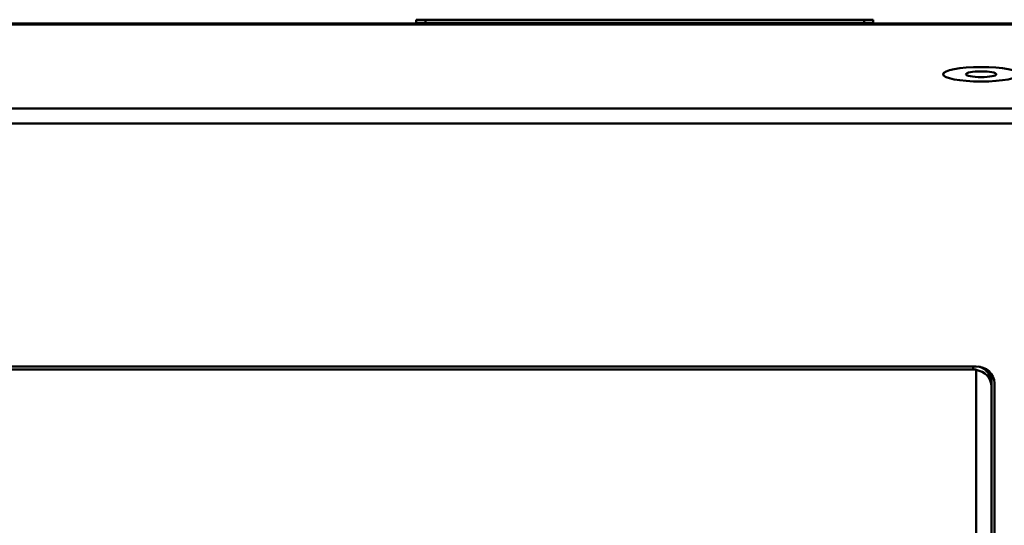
# Model space of a CAD drawing. Header units: inches. Extents: x 0.8 to 72.9, y -7.8 to 49.3.
# Tile 276 of 310: x 63.1 to 66.4, y 25 to 26.7. Entities that reach past the tile are written whole.
import ezdxf

# ---------------------------------------------------------------- set-up
doc = ezdxf.new("R2010")
doc.units = ezdxf.units.IN
doc.header["$MEASUREMENT"] = 0
doc.layers.add('Visible Edges(ROSSANSI)', color=7, linetype='Continuous', lineweight=50)
doc.layers.add('Visible Tangent Edges(ROSSANSI)', color=7, linetype='Continuous', lineweight=50)

msp = doc.modelspace()

# ---------------------------------------------------------------- linework, layer by layer
at = {"layer": 'Visible Edges(ROSSANSI)'}
for p, q in [((35.2947, 26.654), (66.8037, 26.654)), ((64.4454, 26.666), (64.4754, 26.666)), ((64.4454, 26.666), (64.4454, 26.656)), ((64.4754, 26.656), (64.4454, 26.656)), ((64.4454, 26.656), (64.4754, 26.656)), ((64.4454, 26.656), (64.4454, 26.654)), ((65.9154, 26.666), (64.4754, 26.666)), ((64.4754, 26.656), (65.9154, 26.656)), ((64.4754, 26.656), (65.9154, 26.656)), ((65.9154, 26.666), (65.9454, 26.666)), ((65.9454, 26.656), (65.9154, 26.656)), ((65.9154, 26.656), (65.9454, 26.656)), ((65.9454, 26.656), (65.9454, 26.666)), ((65.9454, 26.654), (65.9454, 26.656)), ((67.1019, 26.3737), (34.9965, 26.3737)), ((67.1019, 26.325), (34.9965, 26.325)), ((53.6256, 25.5268), (66.2836, 25.5268)), ((66.2736, 25.5169), (53.6356, 25.5169)), ((66.2836, 25.5161), (66.2836, 25.5153)), ((66.2836, 25.5153), (66.2836, 22.2198)), ((66.3336, 25.5021), (66.3336, 25.4745)), ((66.3336, 25.4737), (66.3336, 25.4745)), ((66.3336, 25.4737), (66.3336, 25.4608)), ((66.3336, 22.2198), (66.3336, 25.4608)), ((66.3436, 25.4716), (66.3436, 22.2118))]:
    msp.add_line(p, q, dxfattribs=at)
for major_axis in [(0.125, 0), (-0.125, 0), (-0.05, 0)]:
    msp.add_ellipse((66.2999, 26.4867), major_axis=major_axis, ratio=0.189952, dxfattribs=at)
for centre, major_axis, start_param, end_param in [((66.2736, 25.4616), (-0.06, 0), 4.544941, 4.712389), ((66.2836, 25.4716), (0.06, 0), 0, 1.570796), ((66.2736, 25.4608), (0.06, 0), 0, 1.403348), ((66.2736, 25.4737), (0.06, 0), 0, 1.26187), ((66.2736, 25.4745), (0.06, 0), 0, 1.181106)]:
    msp.add_ellipse(centre, major_axis=major_axis, ratio=0.920845, start_param=start_param, end_param=end_param, dxfattribs=at)
at = {"layer": 'Visible Tangent Edges(ROSSANSI)'}
for p, q in [((35.2947, 26.6503), (66.8037, 26.6503)), ((64.4754, 26.656), (64.4754, 26.666)), ((64.4754, 26.654), (64.4754, 26.656)), ((65.9154, 26.666), (65.9154, 26.656)), ((65.9154, 26.656), (65.9154, 26.654)), ((66.2736, 25.5169), (66.2736, 25.5268))]:
    msp.add_line(p, q, dxfattribs=at)

doc.saveas('drawing.dxf')
